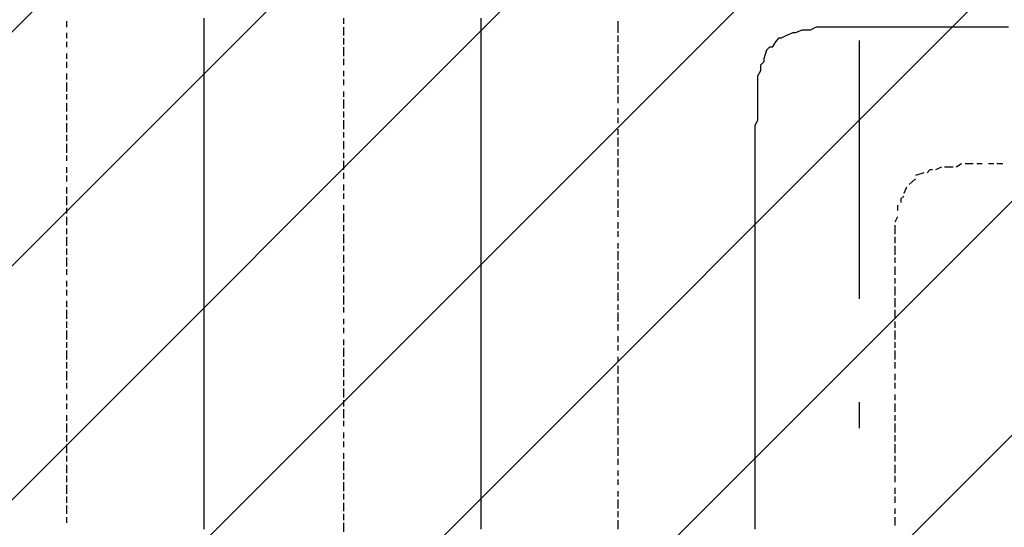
# Model space of a CAD drawing. Extents: x 997 to 109698, y 921 to 94021.
# Tile 652 of 656: x 29766 to 31196, y 55077 to 55814. Entities that reach past the tile are written whole.
import ezdxf

# ---------------------------------------------------------------- set-up
doc = ezdxf.new("R2010")
doc.units = 0
doc.header["$MEASUREMENT"] = 0
doc.layers.add('12', color=7, linetype='CONTINUOUS')
doc.layers.add('28', color=7, linetype='CONTINUOUS')

msp = doc.modelspace()

# ---------------------------------------------------------------- linework, layer by layer
at = {"layer": '12', "color": 1}
for p, q in [((29834.630503, 55811.563401), (29834.630503, 55802.563401)), ((30236.630503, 55815.563401), (30236.630503, 55807.563401)), ((30634.630503, 55811.563401), (30634.630503, 55802.563401)), ((30236.630503, 55802.563401), (30236.630503, 55790.563401)), ((30634.630503, 55802.563401), (30634.630503, 55794.563401)), ((29834.630503, 55794.563401), (29834.630503, 55786.563401)), ((29834.630503, 55781.563401), (29834.630503, 55773.563401)), ((30236.630503, 55786.563401), (30236.630503, 55777.563401)), ((30634.630503, 55790.563401), (30634.630503, 55781.563401)), ((30236.630503, 55773.563401), (30236.630503, 55760.563401)), ((30634.630503, 55777.563401), (30634.630503, 55764.563401)), ((29834.630503, 55764.563401), (29834.630503, 55756.563401)), ((29834.630503, 55752.563401), (29834.630503, 55743.563401)), ((30236.630503, 55756.563401), (30236.630503, 55747.563401)), ((30634.630503, 55760.563401), (30634.630503, 55752.563401)), ((30236.630503, 55739.563401), (30236.630503, 55731.563401)), ((30634.630503, 55747.563401), (30634.630503, 55735.563401)), ((29834.630503, 55735.563401), (29834.630503, 55726.563401)), ((30236.630503, 55726.563401), (30236.630503, 55718.563401)), ((30634.630503, 55731.563401), (30634.630503, 55722.563401)), ((29834.630503, 55722.563401), (29834.630503, 55709.563401)), ((30236.630503, 55709.563401), (30236.630503, 55701.563401)), ((30634.630503, 55718.563401), (30634.630503, 55705.563401)), ((29834.630503, 55705.563401), (29834.630503, 55697.563401)), ((30236.630503, 55697.563401), (30236.630503, 55684.563401)), ((30634.630503, 55701.563401), (30634.630503, 55692.563401)), ((29834.630503, 55692.563401), (29834.630503, 55680.563401)), ((30236.630503, 55680.563401), (30236.630503, 55671.563401)), ((30634.630503, 55684.563401), (30634.630503, 55675.563401)), ((29834.630503, 55675.563401), (29834.630503, 55667.563401)), ((30236.630503, 55667.563401), (30236.630503, 55654.563401)), ((30634.630503, 55671.563401), (30634.630503, 55663.563401)), ((29834.630503, 55663.563401), (29834.630503, 55650.563401)), ((30634.630503, 55654.563401), (30634.630503, 55646.563401)), ((29834.630503, 55646.563401), (29834.630503, 55637.563401)), ((30236.630503, 55650.563401), (30236.630503, 55642.563401)), ((30236.630503, 55637.563401), (30236.630503, 55625.563401)), ((30634.630503, 55642.563401), (30634.630503, 55629.563401)), ((29834.630503, 55633.563401), (29834.630503, 55620.563401)), ((30634.630503, 55625.563401), (30634.630503, 55616.563401)), ((29834.630503, 55616.563401), (29834.630503, 55608.563401)), ((30236.630503, 55620.563401), (30236.630503, 55612.563401)), ((30634.630503, 55612.563401), (30634.630503, 55599.563401)), ((29834.630503, 55599.563401), (29834.630503, 55591.563401)), ((30236.630503, 55608.563401), (30236.630503, 55595.563401)), ((30634.630503, 55595.563401), (30634.630503, 55587.563401)), ((31104.630503, 55599.563401), (31095.630503, 55595.563401)), ((31121.630503, 55599.563401), (31108.630503, 55599.563401)), ((31133.630503, 55604.563401), (31125.630503, 55599.563401)), ((31150.630503, 55604.563401), (31138.630503, 55604.563401)), ((31163.630503, 55604.563401), (31155.630503, 55604.563401)), ((31180.630503, 55604.563401), (31172.630503, 55604.563401)), ((31193.630503, 55604.563401), (31184.630503, 55604.563401)), ((29834.630503, 55587.563401), (29834.630503, 55578.563401)), ((30236.630503, 55591.563401), (30236.630503, 55582.563401)), ((30634.630503, 55582.563401), (30634.630503, 55570.563401)), ((31066.630503, 55582.563401), (31057.630503, 55574.563401)), ((31078.630503, 55591.563401), (31066.630503, 55587.563401)), ((29834.630503, 55570.563401), (29834.630503, 55561.563401)), ((30236.630503, 55574.563401), (30236.630503, 55565.563401)), ((31053.630503, 55570.563401), (31049.630503, 55561.563401)), ((29834.630503, 55557.563401), (29834.630503, 55544.563401)), ((30236.630503, 55561.563401), (30236.630503, 55553.563401)), ((30634.630503, 55565.563401), (30634.630503, 55557.563401)), ((30634.630503, 55553.563401), (30634.630503, 55540.563401)), ((29834.630503, 55540.563401), (29834.630503, 55532.563401)), ((30236.630503, 55544.563401), (30236.630503, 55536.563401)), ((31040.630503, 55544.563401), (31040.630503, 55536.563401)), ((29834.630503, 55527.563401), (29834.630503, 55515.563401)), ((30236.630503, 55532.563401), (30236.630503, 55519.563401)), ((30634.630503, 55536.563401), (30634.630503, 55527.563401)), ((31040.630503, 55527.563401), (31036.630503, 55519.563401)), ((29834.630503, 55510.563401), (29834.630503, 55502.563401)), ((30236.630503, 55515.563401), (30236.630503, 55506.563401)), ((30634.630503, 55519.563401), (30634.630503, 55510.563401)), ((31036.630503, 55515.563401), (31036.630503, 55502.563401)), ((29834.630503, 55498.563401), (29834.630503, 55485.563401)), ((30236.630503, 55502.563401), (30236.630503, 55489.563401)), ((30634.630503, 55506.563401), (30634.630503, 55498.563401)), ((31036.630503, 55498.563401), (31036.630503, 55489.563401)), ((29834.630503, 55481.563401), (29834.630503, 55472.563401)), ((30236.630503, 55485.563401), (30236.630503, 55477.563401)), ((30634.630503, 55489.563401), (30634.630503, 55481.563401)), ((31036.630503, 55485.563401), (31036.630503, 55472.563401)), ((29834.630503, 55468.563401), (29834.630503, 55455.563401)), ((30236.630503, 55472.563401), (30236.630503, 55460.563401)), ((30634.630503, 55477.563401), (30634.630503, 55464.563401)), ((31036.630503, 55468.563401), (31036.630503, 55460.563401)), ((30236.630503, 55455.563401), (30236.630503, 55447.563401)), ((30634.630503, 55460.563401), (30634.630503, 55451.563401)), ((31036.630503, 55455.563401), (31036.630503, 55443.563401)), ((29834.630503, 55451.563401), (29834.630503, 55443.563401)), ((30236.630503, 55443.563401), (30236.630503, 55430.563401)), ((30634.630503, 55447.563401), (30634.630503, 55434.563401)), ((31036.630503, 55438.563401), (31036.630503, 55430.563401)), ((29834.630503, 55434.563401), (29834.630503, 55426.563401)), ((30236.630503, 55426.563401), (30236.630503, 55417.563401)), ((30634.630503, 55430.563401), (30634.630503, 55421.563401)), ((31036.630503, 55426.563401), (31036.630503, 55413.563401)), ((29834.630503, 55421.563401), (29834.630503, 55413.563401)), ((30236.630503, 55413.563401), (30236.630503, 55400.563401)), ((30634.630503, 55417.563401), (30634.630503, 55405.563401)), ((31036.630503, 55409.563401), (31036.630503, 55405.563401)), ((29834.630503, 55405.563401), (29834.630503, 55396.563401)), ((30236.630503, 55396.563401), (30236.630503, 55388.563401)), ((30634.630503, 55400.563401), (30634.630503, 55392.563401)), ((31036.630503, 55405.563401), (31036.630503, 55396.563401)), ((29834.630503, 55392.563401), (29834.630503, 55379.563401)), ((30634.630503, 55388.563401), (30634.630503, 55375.563401)), ((31036.630503, 55392.563401), (31036.630503, 55379.563401)), ((29834.630503, 55375.563401), (29834.630503, 55366.563401)), ((30236.630503, 55379.563401), (30236.630503, 55371.563401)), ((30236.630503, 55366.563401), (30236.630503, 55358.563401)), ((30634.630503, 55371.563401), (30634.630503, 55362.563401)), ((31036.630503, 55375.563401), (31036.630503, 55366.563401)), ((29834.630503, 55362.563401), (29834.630503, 55349.563401)), ((30634.630503, 55354.563401), (30634.630503, 55345.563401)), ((31036.630503, 55362.563401), (31036.630503, 55349.563401)), ((29834.630503, 55345.563401), (29834.630503, 55337.563401)), ((30236.630503, 55349.563401), (30236.630503, 55341.563401)), ((30236.630503, 55337.563401), (30236.630503, 55324.563401)), ((30634.630503, 55341.563401), (30634.630503, 55333.563401)), ((31036.630503, 55345.563401), (31036.630503, 55337.563401)), ((29834.630503, 55333.563401), (29834.630503, 55320.563401)), ((30634.630503, 55324.563401), (30634.630503, 55316.563401)), ((31036.630503, 55333.563401), (31036.630503, 55320.563401)), ((29834.630503, 55316.563401), (29834.630503, 55307.563401)), ((30236.630503, 55320.563401), (30236.630503, 55311.563401)), ((30634.630503, 55311.563401), (30634.630503, 55299.563401)), ((31036.630503, 55316.563401), (31036.630503, 55307.563401)), ((29834.630503, 55303.563401), (29834.630503, 55290.563401)), ((30236.630503, 55307.563401), (30236.630503, 55295.563401)), ((30634.630503, 55295.563401), (30634.630503, 55286.563401)), ((31036.630503, 55299.563401), (31036.630503, 55290.563401)), ((29834.630503, 55286.563401), (29834.630503, 55278.563401)), ((30236.630503, 55290.563401), (30236.630503, 55282.563401)), ((30634.630503, 55282.563401), (30634.630503, 55269.563401)), ((31036.630503, 55286.563401), (31036.630503, 55278.563401)), ((29834.630503, 55269.563401), (29834.630503, 55261.563401)), ((30236.630503, 55278.563401), (30236.630503, 55265.563401)), ((31036.630503, 55269.563401), (31036.630503, 55261.563401)), ((29834.630503, 55256.563401), (29834.630503, 55248.563401)), ((30236.630503, 55261.563401), (30236.630503, 55252.563401)), ((30634.630503, 55265.563401), (30634.630503, 55256.563401)), ((30634.630503, 55252.563401), (30634.630503, 55239.563401)), ((31036.630503, 55256.563401), (31036.630503, 55244.563401)), ((29834.630503, 55239.563401), (29834.630503, 55231.563401)), ((30236.630503, 55248.563401), (30236.630503, 55235.563401)), ((31036.630503, 55239.563401), (31036.630503, 55231.563401)), ((29834.630503, 55227.563401), (29834.630503, 55214.563401)), ((30236.630503, 55231.563401), (30236.630503, 55223.563401)), ((30634.630503, 55235.563401), (30634.630503, 55227.563401)), ((30634.630503, 55223.563401), (30634.630503, 55210.563401)), ((31036.630503, 55227.563401), (31036.630503, 55214.563401)), ((29834.630503, 55210.563401), (29834.630503, 55201.563401)), ((30236.630503, 55214.563401), (30236.630503, 55206.563401)), ((31036.630503, 55210.563401), (31036.630503, 55201.563401)), ((29834.630503, 55197.563401), (29834.630503, 55184.563401)), ((30236.630503, 55201.563401), (30236.630503, 55193.563401)), ((30634.630503, 55206.563401), (30634.630503, 55197.563401)), ((31036.630503, 55197.563401), (31036.630503, 55184.563401)), ((29834.630503, 55180.563401), (29834.630503, 55172.563401)), ((30236.630503, 55184.563401), (30236.630503, 55176.563401)), ((30634.630503, 55193.563401), (30634.630503, 55180.563401)), ((31036.630503, 55180.563401), (31036.630503, 55172.563401)), ((29834.630503, 55167.563401), (29834.630503, 55155.563401)), ((30236.630503, 55172.563401), (30236.630503, 55159.563401)), ((30634.630503, 55176.563401), (30634.630503, 55167.563401)), ((31036.630503, 55167.563401), (31036.630503, 55155.563401)), ((29834.630503, 55151.563401), (29834.630503, 55142.563401)), ((30236.630503, 55155.563401), (30236.630503, 55146.563401)), ((30634.630503, 55159.563401), (30634.630503, 55151.563401)), ((31036.630503, 55151.563401), (31036.630503, 55142.563401)), ((29834.630503, 55138.563401), (29834.630503, 55125.563401)), ((30236.630503, 55142.563401), (30236.630503, 55129.563401)), ((30634.630503, 55146.563401), (30634.630503, 55138.563401)), ((30236.630503, 55125.563401), (30236.630503, 55117.563401)), ((30634.630503, 55129.563401), (30634.630503, 55121.563401)), ((31036.630503, 55134.563401), (31036.630503, 55125.563401)), ((29834.630503, 55121.563401), (29834.630503, 55112.563401)), ((30236.630503, 55112.563401), (30236.630503, 55100.563401)), ((30634.630503, 55117.563401), (30634.630503, 55104.563401)), ((31036.630503, 55121.563401), (31036.630503, 55112.563401)), ((29834.630503, 55108.563401), (29834.630503, 55096.563401)), ((30236.630503, 55096.563401), (30236.630503, 55087.563401)), ((30634.630503, 55100.563401), (30634.630503, 55091.563401)), ((31036.630503, 55104.563401), (31036.630503, 55096.563401)), ((29834.630503, 55091.563401), (29834.630503, 55083.563401)), ((30236.630503, 55083.563401), (30236.630503, 55070.563401)), ((30634.630503, 55087.563401), (30634.630503, 55074.563401)), ((31036.630503, 55091.563401), (31036.630503, 55079.563401))]:
    msp.add_line(p, q, dxfattribs=at)
at = {"layer": '12', "color": 5}
for p, q in [((30033.630503, 55815.563401), (30033.630503, 55807.563401)), ((30435.630503, 55815.563401), (30435.630503, 55807.563401)), ((30033.630503, 55807.563401), (30033.630503, 55794.563401)), ((30435.630503, 55807.563401), (30435.630503, 55794.563401)), ((30901.630503, 55798.563401), (30892.630503, 55794.563401)), ((30909.630503, 55798.563401), (30901.630503, 55798.563401)), ((30930.630503, 55802.563401), (30922.630503, 55802.563401)), ((30939.630503, 55802.563401), (30930.630503, 55802.563401)), ((30951.630503, 55802.563401), (30939.630503, 55802.563401)), ((30960.630503, 55802.563401), (30951.630503, 55802.563401)), ((30968.630503, 55802.563401), (30960.630503, 55802.563401)), ((30981.630503, 55802.563401), (30968.630503, 55802.563401)), ((30989.630503, 55802.563401), (30981.630503, 55802.563401)), ((30998.630503, 55802.563401), (30989.630503, 55802.563401)), ((31011.630503, 55802.563401), (30998.630503, 55802.563401)), ((31019.630503, 55802.563401), (31011.630503, 55802.563401)), ((31028.630503, 55802.563401), (31019.630503, 55802.563401)), ((31036.630503, 55802.563401), (31028.630503, 55802.563401)), ((31040.630503, 55802.563401), (31036.630503, 55802.563401)), ((31049.630503, 55802.563401), (31040.630503, 55802.563401)), ((31061.630503, 55802.563401), (31049.630503, 55802.563401)), ((31070.630503, 55802.563401), (31061.630503, 55802.563401)), ((31078.630503, 55802.563401), (31070.630503, 55802.563401)), ((31091.630503, 55802.563401), (31078.630503, 55802.563401)), ((31100.630503, 55802.563401), (31091.630503, 55802.563401)), ((31108.630503, 55802.563401), (31100.630503, 55802.563401)), ((31121.630503, 55802.563401), (31108.630503, 55802.563401)), ((31129.630503, 55802.563401), (31121.630503, 55802.563401)), ((31138.630503, 55802.563401), (31129.630503, 55802.563401)), ((31150.630503, 55802.563401), (31138.630503, 55802.563401)), ((31159.630503, 55802.563401), (31150.630503, 55802.563401)), ((31172.630503, 55802.563401), (31159.630503, 55802.563401)), ((31180.630503, 55802.563401), (31172.630503, 55802.563401)), ((31188.630503, 55802.563401), (31180.630503, 55802.563401)), ((31201.630503, 55802.563401), (31188.630503, 55802.563401)), ((30033.630503, 55794.563401), (30033.630503, 55786.563401)), ((30033.630503, 55786.563401), (30033.630503, 55777.563401)), ((30435.630503, 55794.563401), (30435.630503, 55786.563401)), ((30435.630503, 55786.563401), (30435.630503, 55777.563401)), ((30863.630503, 55781.563401), (30858.630503, 55773.563401)), ((30879.630503, 55790.563401), (30871.630503, 55786.563401)), ((30033.630503, 55777.563401), (30033.630503, 55764.563401)), ((30435.630503, 55777.563401), (30435.630503, 55764.563401)), ((30850.630503, 55769.563401), (30846.630503, 55756.563401)), ((30033.630503, 55764.563401), (30033.630503, 55756.563401)), ((30033.630503, 55756.563401), (30033.630503, 55747.563401)), ((30435.630503, 55764.563401), (30435.630503, 55756.563401)), ((30435.630503, 55756.563401), (30435.630503, 55747.563401)), ((30033.630503, 55747.563401), (30033.630503, 55735.563401)), ((30435.630503, 55747.563401), (30435.630503, 55735.563401)), ((30841.630503, 55739.563401), (30837.630503, 55731.563401)), ((30841.630503, 55747.563401), (30841.630503, 55739.563401)), ((30033.630503, 55735.563401), (30033.630503, 55726.563401)), ((30033.630503, 55726.563401), (30033.630503, 55718.563401)), ((30435.630503, 55735.563401), (30435.630503, 55726.563401)), ((30435.630503, 55726.563401), (30435.630503, 55718.563401)), ((30837.630503, 55731.563401), (30837.630503, 55718.563401)), ((30033.630503, 55718.563401), (30033.630503, 55705.563401)), ((30435.630503, 55718.563401), (30435.630503, 55705.563401)), ((30837.630503, 55718.563401), (30837.630503, 55709.563401)), ((30837.630503, 55709.563401), (30837.630503, 55701.563401)), ((30033.630503, 55705.563401), (30033.630503, 55697.563401)), ((30033.630503, 55697.563401), (30033.630503, 55684.563401)), ((30435.630503, 55705.563401), (30435.630503, 55697.563401)), ((30435.630503, 55697.563401), (30435.630503, 55684.563401)), ((30837.630503, 55701.563401), (30837.630503, 55688.563401)), ((30033.630503, 55684.563401), (30033.630503, 55675.563401)), ((30435.630503, 55684.563401), (30435.630503, 55675.563401)), ((30837.630503, 55688.563401), (30837.630503, 55680.563401)), ((30837.630503, 55680.563401), (30837.630503, 55667.563401)), ((30033.630503, 55675.563401), (30033.630503, 55667.563401)), ((30033.630503, 55667.563401), (30033.630503, 55654.563401)), ((30435.630503, 55675.563401), (30435.630503, 55667.563401)), ((30435.630503, 55667.563401), (30435.630503, 55654.563401)), ((30837.630503, 55667.563401), (30833.630503, 55659.563401)), ((30033.630503, 55654.563401), (30033.630503, 55646.563401)), ((30435.630503, 55654.563401), (30435.630503, 55646.563401)), ((30833.630503, 55659.563401), (30833.630503, 55650.563401)), ((30033.630503, 55646.563401), (30033.630503, 55637.563401)), ((30033.630503, 55637.563401), (30033.630503, 55625.563401)), ((30435.630503, 55646.563401), (30435.630503, 55637.563401)), ((30435.630503, 55637.563401), (30435.630503, 55625.563401)), ((30833.630503, 55650.563401), (30833.630503, 55637.563401)), ((30833.630503, 55637.563401), (30833.630503, 55629.563401)), ((30033.630503, 55625.563401), (30033.630503, 55616.563401)), ((30435.630503, 55625.563401), (30435.630503, 55616.563401)), ((30833.630503, 55629.563401), (30833.630503, 55620.563401)), ((30033.630503, 55616.563401), (30033.630503, 55608.563401)), ((30435.630503, 55616.563401), (30435.630503, 55608.563401)), ((30833.630503, 55620.563401), (30833.630503, 55608.563401)), ((30033.630503, 55608.563401), (30033.630503, 55595.563401)), ((30033.630503, 55595.563401), (30033.630503, 55587.563401)), ((30435.630503, 55608.563401), (30435.630503, 55595.563401)), ((30435.630503, 55595.563401), (30435.630503, 55587.563401)), ((30833.630503, 55608.563401), (30833.630503, 55604.563401)), ((30833.630503, 55604.563401), (30833.630503, 55595.563401)), ((30833.630503, 55595.563401), (30833.630503, 55587.563401)), ((30033.630503, 55587.563401), (30033.630503, 55578.563401)), ((30435.630503, 55587.563401), (30435.630503, 55574.563401)), ((30833.630503, 55587.563401), (30833.630503, 55574.563401)), ((30033.630503, 55578.563401), (30033.630503, 55565.563401)), ((30435.630503, 55574.563401), (30435.630503, 55565.563401)), ((30833.630503, 55574.563401), (30833.630503, 55565.563401)), ((30033.630503, 55565.563401), (30033.630503, 55557.563401)), ((30033.630503, 55557.563401), (30033.630503, 55544.563401)), ((30435.630503, 55565.563401), (30435.630503, 55557.563401)), ((30435.630503, 55557.563401), (30435.630503, 55544.563401)), ((30833.630503, 55565.563401), (30833.630503, 55557.563401)), ((30833.630503, 55557.563401), (30833.630503, 55544.563401)), ((30033.630503, 55544.563401), (30033.630503, 55536.563401)), ((30435.630503, 55544.563401), (30435.630503, 55536.563401)), ((30833.630503, 55544.563401), (30833.630503, 55536.563401)), ((30033.630503, 55536.563401), (30033.630503, 55527.563401)), ((30033.630503, 55527.563401), (30033.630503, 55515.563401)), ((30435.630503, 55536.563401), (30435.630503, 55527.563401)), ((30435.630503, 55527.563401), (30435.630503, 55515.563401)), ((30833.630503, 55536.563401), (30833.630503, 55527.563401)), ((30833.630503, 55527.563401), (30833.630503, 55515.563401)), ((30033.630503, 55515.563401), (30033.630503, 55506.563401)), ((30435.630503, 55515.563401), (30435.630503, 55506.563401)), ((30833.630503, 55515.563401), (30833.630503, 55506.563401)), ((30033.630503, 55506.563401), (30033.630503, 55498.563401)), ((30033.630503, 55498.563401), (30033.630503, 55485.563401)), ((30435.630503, 55506.563401), (30435.630503, 55498.563401)), ((30435.630503, 55498.563401), (30435.630503, 55485.563401)), ((30833.630503, 55506.563401), (30833.630503, 55498.563401)), ((30833.630503, 55498.563401), (30833.630503, 55485.563401)), ((30033.630503, 55485.563401), (30033.630503, 55477.563401)), ((30435.630503, 55485.563401), (30435.630503, 55477.563401)), ((30833.630503, 55485.563401), (30833.630503, 55477.563401)), ((30033.630503, 55477.563401), (30033.630503, 55468.563401)), ((30033.630503, 55468.563401), (30033.630503, 55455.563401)), ((30435.630503, 55477.563401), (30435.630503, 55464.563401)), ((30833.630503, 55477.563401), (30833.630503, 55464.563401)), ((30033.630503, 55455.563401), (30033.630503, 55447.563401)), ((30435.630503, 55464.563401), (30435.630503, 55455.563401)), ((30435.630503, 55455.563401), (30435.630503, 55447.563401)), ((30833.630503, 55464.563401), (30833.630503, 55455.563401)), ((30833.630503, 55455.563401), (30833.630503, 55447.563401)), ((30033.630503, 55447.563401), (30033.630503, 55434.563401)), ((30435.630503, 55447.563401), (30435.630503, 55434.563401)), ((30833.630503, 55447.563401), (30833.630503, 55434.563401)), ((30033.630503, 55434.563401), (30033.630503, 55426.563401)), ((30033.630503, 55426.563401), (30033.630503, 55417.563401)), ((30435.630503, 55434.563401), (30435.630503, 55426.563401)), ((30435.630503, 55426.563401), (30435.630503, 55417.563401)), ((30833.630503, 55434.563401), (30833.630503, 55426.563401)), ((30833.630503, 55426.563401), (30833.630503, 55417.563401)), ((30033.630503, 55417.563401), (30033.630503, 55405.563401)), ((30435.630503, 55417.563401), (30435.630503, 55405.563401)), ((30833.630503, 55417.563401), (30833.630503, 55405.563401)), ((30033.630503, 55405.563401), (30033.630503, 55396.563401)), ((30033.630503, 55396.563401), (30033.630503, 55388.563401)), ((30435.630503, 55405.563401), (30435.630503, 55396.563401)), ((30435.630503, 55396.563401), (30435.630503, 55388.563401)), ((30833.630503, 55405.563401), (30833.630503, 55396.563401)), ((30833.630503, 55396.563401), (30833.630503, 55388.563401)), ((30033.630503, 55388.563401), (30033.630503, 55375.563401)), ((30435.630503, 55388.563401), (30435.630503, 55375.563401)), ((30833.630503, 55388.563401), (30833.630503, 55375.563401)), ((30033.630503, 55375.563401), (30033.630503, 55366.563401)), ((30033.630503, 55366.563401), (30033.630503, 55358.563401)), ((30435.630503, 55375.563401), (30435.630503, 55366.563401)), ((30435.630503, 55366.563401), (30435.630503, 55358.563401)), ((30833.630503, 55375.563401), (30833.630503, 55366.563401)), ((30833.630503, 55366.563401), (30833.630503, 55354.563401)), ((30033.630503, 55358.563401), (30033.630503, 55345.563401)), ((30435.630503, 55358.563401), (30435.630503, 55345.563401)), ((30833.630503, 55354.563401), (30833.630503, 55345.563401)), ((30033.630503, 55345.563401), (30033.630503, 55337.563401)), ((30033.630503, 55337.563401), (30033.630503, 55324.563401)), ((30435.630503, 55345.563401), (30435.630503, 55337.563401)), ((30435.630503, 55337.563401), (30435.630503, 55324.563401)), ((30833.630503, 55345.563401), (30833.630503, 55337.563401)), ((30833.630503, 55337.563401), (30833.630503, 55324.563401)), ((30033.630503, 55324.563401), (30033.630503, 55316.563401)), ((30435.630503, 55324.563401), (30435.630503, 55316.563401)), ((30833.630503, 55324.563401), (30833.630503, 55316.563401)), ((30033.630503, 55316.563401), (30033.630503, 55307.563401)), ((30435.630503, 55316.563401), (30435.630503, 55307.563401)), ((30833.630503, 55316.563401), (30833.630503, 55307.563401)), ((30033.630503, 55307.563401), (30033.630503, 55295.563401)), ((30033.630503, 55295.563401), (30033.630503, 55286.563401)), ((30435.630503, 55307.563401), (30435.630503, 55295.563401)), ((30435.630503, 55295.563401), (30435.630503, 55286.563401)), ((30833.630503, 55307.563401), (30833.630503, 55295.563401)), ((30833.630503, 55295.563401), (30833.630503, 55286.563401)), ((30033.630503, 55286.563401), (30033.630503, 55278.563401)), ((30435.630503, 55286.563401), (30435.630503, 55278.563401)), ((30833.630503, 55286.563401), (30833.630503, 55278.563401)), ((30033.630503, 55278.563401), (30033.630503, 55265.563401)), ((30435.630503, 55278.563401), (30435.630503, 55265.563401)), ((30833.630503, 55278.563401), (30833.630503, 55265.563401)), ((30033.630503, 55265.563401), (30033.630503, 55256.563401)), ((30033.630503, 55256.563401), (30033.630503, 55248.563401)), ((30435.630503, 55265.563401), (30435.630503, 55256.563401)), ((30435.630503, 55256.563401), (30435.630503, 55248.563401)), ((30833.630503, 55265.563401), (30833.630503, 55256.563401)), ((30833.630503, 55256.563401), (30833.630503, 55244.563401)), ((30033.630503, 55248.563401), (30033.630503, 55235.563401)), ((30435.630503, 55248.563401), (30435.630503, 55235.563401)), ((30833.630503, 55244.563401), (30833.630503, 55235.563401)), ((30033.630503, 55235.563401), (30033.630503, 55227.563401)), ((30033.630503, 55227.563401), (30033.630503, 55214.563401)), ((30435.630503, 55235.563401), (30435.630503, 55227.563401)), ((30435.630503, 55227.563401), (30435.630503, 55214.563401)), ((30833.630503, 55235.563401), (30833.630503, 55227.563401)), ((30833.630503, 55227.563401), (30833.630503, 55214.563401)), ((30033.630503, 55214.563401), (30033.630503, 55206.563401)), ((30435.630503, 55214.563401), (30435.630503, 55206.563401)), ((30833.630503, 55214.563401), (30833.630503, 55206.563401)), ((30033.630503, 55206.563401), (30033.630503, 55197.563401)), ((30033.630503, 55197.563401), (30033.630503, 55184.563401)), ((30435.630503, 55206.563401), (30435.630503, 55197.563401)), ((30435.630503, 55197.563401), (30435.630503, 55184.563401)), ((30833.630503, 55206.563401), (30833.630503, 55197.563401)), ((30833.630503, 55197.563401), (30833.630503, 55184.563401)), ((30033.630503, 55184.563401), (30033.630503, 55176.563401)), ((30435.630503, 55184.563401), (30435.630503, 55176.563401)), ((30833.630503, 55184.563401), (30833.630503, 55176.563401)), ((30033.630503, 55176.563401), (30033.630503, 55167.563401)), ((30033.630503, 55167.563401), (30033.630503, 55155.563401)), ((30435.630503, 55176.563401), (30435.630503, 55167.563401)), ((30435.630503, 55167.563401), (30435.630503, 55155.563401)), ((30833.630503, 55176.563401), (30833.630503, 55167.563401)), ((30833.630503, 55167.563401), (30833.630503, 55155.563401)), ((30033.630503, 55155.563401), (30033.630503, 55146.563401)), ((30435.630503, 55155.563401), (30435.630503, 55146.563401)), ((30833.630503, 55155.563401), (30833.630503, 55146.563401)), ((30033.630503, 55146.563401), (30033.630503, 55138.563401)), ((30033.630503, 55138.563401), (30033.630503, 55125.563401)), ((30435.630503, 55146.563401), (30435.630503, 55138.563401)), ((30435.630503, 55138.563401), (30435.630503, 55125.563401)), ((30833.630503, 55146.563401), (30833.630503, 55134.563401)), ((30033.630503, 55125.563401), (30033.630503, 55117.563401)), ((30435.630503, 55125.563401), (30435.630503, 55117.563401)), ((30833.630503, 55134.563401), (30833.630503, 55125.563401)), ((30833.630503, 55125.563401), (30833.630503, 55117.563401)), ((30033.630503, 55117.563401), (30033.630503, 55104.563401)), ((30435.630503, 55117.563401), (30435.630503, 55104.563401)), ((30833.630503, 55117.563401), (30833.630503, 55104.563401)), ((30033.630503, 55104.563401), (30033.630503, 55096.563401)), ((30033.630503, 55096.563401), (30033.630503, 55087.563401)), ((30435.630503, 55104.563401), (30435.630503, 55096.563401)), ((30435.630503, 55096.563401), (30435.630503, 55087.563401)), ((30833.630503, 55104.563401), (30833.630503, 55096.563401)), ((30833.630503, 55096.563401), (30833.630503, 55087.563401)), ((30033.630503, 55087.563401), (30033.630503, 55074.563401)), ((30435.630503, 55087.563401), (30435.630503, 55074.563401)), ((30833.630503, 55087.563401), (30833.630503, 55074.563401))]:
    msp.add_line(p, q, dxfattribs=at)
for points in [[(30922.630503, 55802.563401), (30913.630503, 55798.563401), (30909.630503, 55798.563401)], [(30871.630503, 55786.563401), (30867.630503, 55786.563401), (30863.630503, 55781.563401)], [(30892.630503, 55794.563401), (30888.630503, 55794.563401), (30879.630503, 55790.563401)], [(30858.630503, 55773.563401), (30854.630503, 55773.563401), (30850.630503, 55769.563401)], [(30846.630503, 55756.563401), (30846.630503, 55752.563401), (30841.630503, 55747.563401)]]:
    msp.add_lwpolyline(points, dxfattribs=at)
at = {"layer": '12', "color": 1}
for points in [[(31091.630503, 55595.563401), (31087.630503, 55595.563401), (31083.630503, 55591.563401)], [(31049.630503, 55557.563401), (31045.630503, 55553.563401), (31045.630503, 55548.563401)]]:
    msp.add_lwpolyline(points, dxfattribs=at)
at = {"layer": '28', "color": 2}
for p, q in [((14872.636205, 40913.26489), (32645.326553, 58685.955237)), ((14872.636205, 40573.853635), (32984.737808, 58685.955237)), ((14872.636205, 40234.44238), (33324.149063, 58685.955237)), ((14872.636205, 39895.031125), (33663.560318, 58685.955237)), ((14872.636205, 39555.61987), (34002.971573, 58685.955237)), ((14872.636205, 39216.208615), (34342.382828, 58685.955237)), ((14872.636205, 38876.79736), (34681.794083, 58685.955237))]:
    msp.add_line(p, q, dxfattribs=at)
at = {"layer": '28', "color": 4}
msp.add_line((30985.630503, 55408.563401), (30985.630503, 55783.563401), dxfattribs=at)
at = {"layer": '28', "color": 4, "linetype": 'Continuous'}
msp.add_line((30985.630503, 55221.063401), (30985.630503, 55258.563401), dxfattribs=at)

doc.saveas('drawing.dxf')
